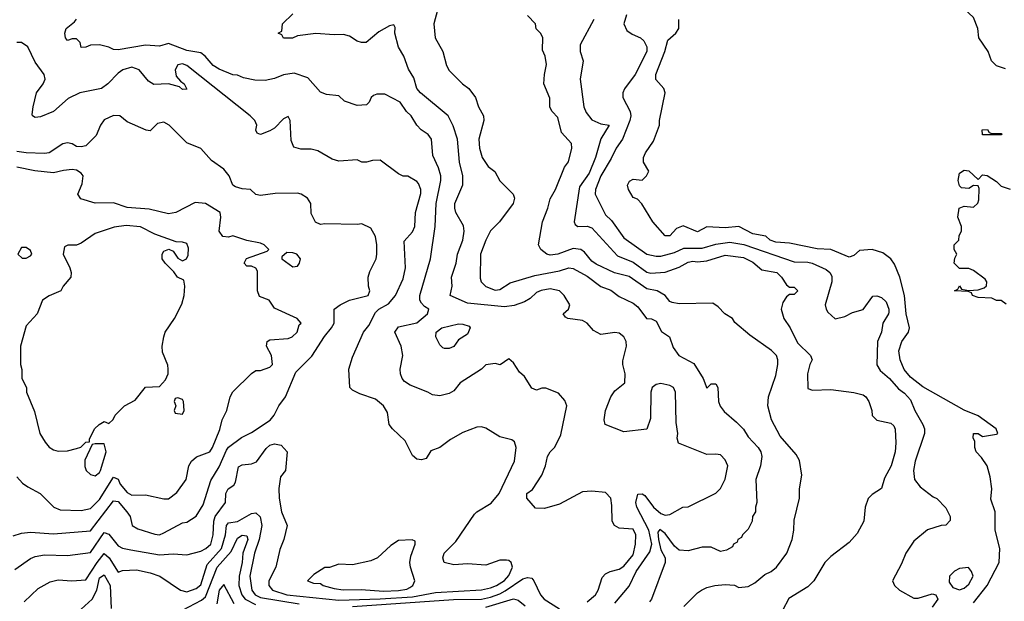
# Model space of a CAD drawing. Header units: inches. Extents: x 2348341 to 2479810, y 460419 to 613669.
# Tile 283 of 656: x 2352783 to 2357064, y 557161 to 559688. Entities that reach past the tile are written whole.
import ezdxf

# ---------------------------------------------------------------- set-up
doc = ezdxf.new("R2010")
doc.units = ezdxf.units.IN
doc.header["$MEASUREMENT"] = 0
doc.layers.add('C3555', color=7, linetype='Continuous')

msp = doc.modelspace()

# ---------------------------------------------------------------- linework, layer by layer
at = {"layer": 'C3555', "color": 2}
for points, elevation in [([(2357070, 559475.3), (2357030, 559488), (2357009.1, 559509.1), (2356994, 559550), (2356953.2, 559610), (2356948.7, 559650), (2356930, 559698), (2356890, 559735.3), (2356830.9, 559729.1), (2356810, 559735.3), (2356803.2, 559743.2), (2356799, 559750), (2356799, 559770), (2356808.4, 559811.6), (2356846, 559830), (2356846, 559850), (2356836.4, 559856.4), (2356834, 559870), (2356812.5, 559912.5), (2356792.5, 559932.5), (2356764, 559950), (2356759, 559970), (2356765.2, 559990), (2356772.1, 560000)], 62), ([(2355370, 557153.4), (2355432.5, 557227.5), (2355463.5, 557290), (2355523.3, 557376.7), (2355531.3, 557410), (2355518, 557470), (2355465.7, 557570), (2355461.1, 557590), (2355470, 557626.8), (2355490, 557627.7), (2355500.4, 557620.4), (2355538, 557570), (2355570, 557543), (2355590, 557536), (2355610, 557538), (2355666, 557570), (2355690, 557572), (2355810, 557631.3), (2355830, 557652), (2355850, 557692), (2355861.2, 557750), (2355850, 557775.3), (2355830, 557797.2), (2355810, 557801.2), (2355770, 557799), (2355648, 557848), (2355642, 557870), (2355644, 557890), (2355637.5, 557937.5), (2355634.5, 558070), (2355625.2, 558090), (2355610, 558099.5), (2355570, 558107.3), (2355550, 558102.9), (2355533.4, 558090), (2355526.4, 558070), (2355524.9, 557955.1), (2355510, 557908.7), (2355410, 557897.2), (2355329, 557929), (2355324, 557950), (2355329.3, 557990.7), (2355353.2, 558050), (2355370, 558076), (2355414, 558110), (2355416, 558150), (2355405.2, 558190), (2355405.6, 558205.6), (2355421.2, 558270), (2355419.3, 558290), (2355409.2, 558310), (2355390, 558326), (2355370, 558329.4), (2355310, 558320.7), (2355278.3, 558338.3), (2355250, 558369.3), (2355230, 558381.2), (2355166, 558390), (2355156.4, 558396.4), (2355146, 558410), (2355168.7, 558430), (2355175.3, 558450), (2355149.6, 558489.6), (2355129.6, 558509.6), (2355090, 558518.4), (2355050, 558511.6), (2355030, 558503.7), (2355003, 558477), (2354977.3, 558462.7), (2354933, 558447), (2354890, 558440.5), (2354730, 558456.4), (2354654, 558490), (2354662.7, 558530), (2354660.9, 558570), (2354680.9, 558630), (2354687, 558670), (2354709.3, 558730), (2354716, 558770), (2354712.5, 558792.5), (2354679, 558850), (2354674, 558870), (2354674, 558890), (2354709.3, 558970.7), (2354709.5, 559010), (2354695.6, 559070), (2354687, 559170), (2354667.3, 559227.3), (2354646, 559270), (2354526, 559370), (2354509.4, 559390), (2354495.9, 559435.9), (2354473.2, 559473.2), (2354452.7, 559530), (2354429.4, 559569.4), (2354414, 559630), (2354414.6, 559654.6), (2354410, 559666), (2354390, 559662), (2354344.5, 559635.5), (2354288.9, 559588.9), (2354268.9, 559588.9), (2354250, 559595.3), (2354216.5, 559616.5), (2354190, 559624), (2354150, 559622), (2354070, 559628.7), (2353990, 559618), (2353968.4, 559608.4), (2353930, 559608), (2353922, 559622), (2353906, 559630), (2353922, 559638), (2353926, 559670), (2353970, 559714)], 86), ([(2354599, 559730), (2354584, 559670), (2354589, 559610), (2354622, 559550), (2354639, 559490), (2354650, 559468), (2354708, 559410), (2354735.3, 559390), (2354764, 559350), (2354777.2, 559310), (2354799, 559270), (2354801.2, 559250), (2354779.3, 559170), (2354782.7, 559130), (2354794, 559090), (2354819, 559050), (2354849, 559029), (2354870, 558988), (2354928.7, 558930), (2354933.6, 558913.6), (2354929, 558890), (2354869.3, 558810), (2354829.7, 558770.3), (2354809.7, 558730.3), (2354786.6, 558670), (2354784.8, 558564.8), (2354789.6, 558549.6), (2354809.5, 558529.5), (2354850, 558512.7), (2354870, 558516), (2354915.6, 558544.4), (2355023, 558577), (2355130, 558596.9), (2355170, 558609.5), (2355190, 558607), (2355250, 558573.6), (2355309.7, 558529.7), (2355353, 558513), (2355390, 558486), (2355450, 558456), (2355470, 558441.2), (2355508, 558390), (2355530, 558388.7), (2355550, 558378), (2355573.6, 558333.6), (2355608, 558310), (2355624.7, 558264.7), (2355648.7, 558230), (2355714.2, 558194.2), (2355755.3, 558130), (2355770, 558088), (2355790, 558106), (2355810, 558106), (2355818, 558090), (2355822, 558030), (2355829.1, 558009.1), (2355845.6, 557985.6), (2355900.2, 557940.2), (2355929.3, 557909.3), (2355950, 557875.3), (2355994, 557830), (2356005.2, 557810), (2356009.2, 557790), (2356004, 557750), (2355984, 557690), (2355988.7, 557590), (2355982, 557570), (2355982, 557550), (2355968.7, 557530), (2355968, 557510), (2355950, 557474), (2355926, 557450), (2355922, 557438), (2355906, 557430), (2355902, 557418), (2355886, 557410), (2355882, 557398), (2355856.4, 557383.6), (2355830, 557378), (2355790, 557396), (2355750, 557396), (2355690, 557380.7), (2355650, 557382.8), (2355630, 557401), (2355590, 557455.8), (2355566.5, 557473.5), (2355558, 557462), (2355560.3, 557430), (2355570, 557385.2), (2355589.4, 557350), (2355589.4, 557330), (2355529.3, 557170), (2355521.2, 557158.8)], 82), ([(2355670, 557138), (2355730, 557198), (2355748, 557210), (2355770, 557221), (2355806, 557230), (2355850, 557234), (2355890.7, 557230.7), (2355910, 557221), (2355950, 557226), (2355978.6, 557241.4), (2356022.5, 557277.5), (2356050, 557290.8), (2356074, 557310), (2356119, 557370), (2356142, 557430), (2356149.1, 557470.9), (2356150, 557514), (2356174, 557610), (2356174, 557650), (2356184, 557710), (2356173.2, 557773.2), (2356159.3, 557799.3), (2356090, 557879), (2356052.3, 557950), (2356035.1, 558010), (2356038, 558050), (2356070, 558142), (2356079.3, 558190), (2356079.3, 558210), (2356073.2, 558230), (2356051.5, 558251.5), (2355957.5, 558317.5), (2355892.9, 558372.9), (2355882, 558390), (2355848.7, 558410), (2355820.2, 558440.2), (2355797.2, 558457.2), (2355650, 558454), (2355620.2, 558460.2), (2355610, 558464), (2355589.4, 558489.4), (2355555.3, 558510), (2355510, 558519.6), (2355432.1, 558572.1), (2355368.5, 558588.5), (2355290, 558625.6), (2355270, 558639.5), (2355238.7, 558678.7), (2355222, 558690), (2355190, 558693.6), (2355122, 558670), (2355090, 558665.1), (2355075.3, 558670), (2355049.4, 558689.4), (2355039, 558710), (2355055.6, 558810), (2355079.5, 558870), (2355089.6, 558910.4), (2355112.7, 558950), (2355152.3, 559047.7), (2355168.9, 559071.1), (2355184, 559130), (2355182, 559150), (2355138, 559198), (2355123.1, 559263.1), (2355098, 559290), (2355088.4, 559308.4), (2355087.3, 559347.3), (2355062, 559410), (2355064, 559450), (2355074, 559494), (2355068, 559530), (2355056.4, 559556.4), (2355058, 559610), (2355048.4, 559628.4), (2355028.4, 559648.4), (2355026, 559670), (2354990, 559706)], 78), ([(2355421.2, 559710), (2355409.2, 559670), (2355422, 559642), (2355445.6, 559625.6), (2355482, 559610), (2355496.6, 559596.6), (2355509.2, 559570), (2355509.2, 559550), (2355459.5, 559450), (2355411.9, 559388.1), (2355406, 559370), (2355406, 559350), (2355436.9, 559290), (2355439.6, 559270), (2355436.2, 559250), (2355403.6, 559170), (2355376.2, 559130), (2355355.1, 559084.9), (2355310, 559010.7), (2355286, 558950), (2355285.1, 558930), (2355330, 558841.2), (2355356.3, 558816.3), (2355410, 558741.2), (2355510, 558669.6), (2355550, 558660.7), (2355570, 558661.6), (2355630, 558677.4), (2355670, 558695.8), (2355750, 558696.4), (2355810, 558713.7), (2355870, 558722.3), (2355931.5, 558711.5), (2356150, 558635.8), (2356210, 558635.4), (2356229, 558630), (2356290, 558603.7), (2356306, 558590), (2356313.8, 558573.8), (2356314.5, 558550), (2356285.2, 558450), (2356289, 558430), (2356297.2, 558417.2), (2356328.9, 558388.9), (2356370, 558399), (2356404.5, 558415.5), (2356450, 558429), (2356492.7, 558487.3), (2356510, 558488), (2356530, 558482), (2356550, 558462), (2356562.7, 558430), (2356562, 558418), (2356561.2, 558410), (2356536, 558370), (2356529.4, 558330), (2356512.3, 558290), (2356509.4, 558189.4), (2356524.1, 558164.1), (2356565.2, 558130), (2356604.2, 558084.2), (2356630, 558066), (2356656.6, 558036.6), (2356674.5, 557990), (2356709.4, 557930), (2356717.2, 557910), (2356717.2, 557890), (2356676, 557770), (2356669.3, 557729.3), (2356674, 557690), (2356698, 557658), (2356754.6, 557614.6), (2356770, 557608), (2356810, 557568), (2356828.7, 557530), (2356828.4, 557511.6), (2356810, 557492), (2356790, 557491.3), (2356730, 557471.3), (2356670, 557422), (2356635.3, 557370), (2356616.5, 557323.5), (2356578, 557250), (2356586, 557230), (2356608, 557210), (2356670, 557175.3), (2356690, 557175.3), (2356750, 557194), (2356766, 557190), (2356775.3, 557170), (2356750, 557136)], 70), ([(2355250, 557158.4), (2355286.6, 557190), (2355298, 557210), (2355315.9, 557264.1), (2355330, 557280.7), (2355350, 557290.6), (2355390, 557300.7), (2355410, 557314), (2355450, 557362.8), (2355460.9, 557410), (2355462, 557450), (2355450, 557475.3), (2355390, 557479), (2355369.2, 557490), (2355359.3, 557510), (2355358, 557578), (2355352.7, 557610), (2355330, 557634), (2355270, 557639.7), (2355230, 557636.9), (2355130, 557582.7), (2355064.7, 557564.7), (2355025.2, 557565.2), (2354988, 557610), (2354988, 557630), (2355012.5, 557647.5), (2355053.2, 557710), (2355069.2, 557750), (2355077.2, 557790), (2355090, 557811.3), (2355109.3, 557830.7), (2355135.5, 557884.5), (2355162, 558010), (2355153.6, 558033.6), (2355125.6, 558065.6), (2355070, 558088), (2355052.7, 558087.3), (2355030, 558078), (2355010, 558088), (2354978, 558138), (2354956.4, 558156.4), (2354930, 558198), (2354910, 558215.3), (2354871.6, 558188.4), (2354850, 558194), (2354810, 558188.7), (2354790.6, 558169.4), (2354698, 558110), (2354670, 558075.3), (2354650, 558064), (2354610, 558054), (2354578, 558058), (2354558, 558070), (2354480.1, 558100.1), (2354456.2, 558116.2), (2354446, 558130), (2354438, 558150), (2354437, 558170), (2354449.2, 558230), (2354441.2, 558270), (2354413.2, 558330), (2354430, 558353.4), (2354510, 558370.8), (2354555.3, 558410), (2354562, 558430), (2354542.4, 558442.4), (2354530, 558457.2), (2354522.9, 558470), (2354522.4, 558490), (2354569.3, 558650), (2354589.7, 558790.3), (2354593, 558890), (2354614, 558990), (2354614.5, 559010), (2354604.1, 559044.1), (2354578.6, 559098.6), (2354573.2, 559170), (2354559, 559190), (2354529, 559210), (2354509.5, 559229.5), (2354485.2, 559270), (2354465.2, 559290), (2354437.2, 559330), (2354370, 559365.2), (2354335.3, 559364.7), (2354320.7, 559359.3), (2354311.3, 559350), (2354302, 559330), (2354290, 559318), (2354250, 559315.3), (2354194.6, 559334.6), (2354170, 559358), (2354116, 559364), (2354090, 559374), (2354035.5, 559435.5), (2353975.5, 559455.5), (2353930, 559449.3), (2353890, 559432.7), (2353850, 559423.7), (2353805.2, 559425.2), (2353755.3, 559435.3), (2353730, 559448), (2353710, 559448.7), (2353650, 559473.2), (2353624, 559490), (2353589.5, 559529.5), (2353570, 559544), (2353510, 559555.1), (2353430, 559585.2), (2353390, 559574), (2353330, 559578), (2353210, 559557.2), (2353190, 559559), (2353170, 559569), (2353130, 559579), (2353090, 559578), (2353070, 559568.7), (2353050, 559568), (2353046, 559590), (2353030, 559606), (2353010, 559606), (2352990, 559598), (2352982, 559610), (2352979, 559630), (2352984, 559650), (2353021.2, 559678.8), (2353029.5, 559690.5)], 90), ([(2355279, 559690), (2355220.1, 559579.9), (2355219.5, 559550), (2355232.7, 559510), (2355219.5, 559430), (2355235.1, 559310), (2355245.6, 559285.6), (2355270, 559253.2), (2355310, 559236), (2355346, 559230), (2355309.6, 559170.4), (2355286, 559090), (2355258.9, 559021.1), (2355217.4, 558962.6), (2355193.2, 558810), (2355198, 558798), (2355209.4, 558789.4), (2355250, 558791.8), (2355270, 558783.7), (2355381.8, 558661.8), (2355450, 558634.7), (2355510, 558591.6), (2355527, 558587), (2355590, 558591.5), (2355650, 558613.3), (2355690, 558635.1), (2355710, 558639.7), (2355730, 558636.9), (2355770, 558641.3), (2355850, 558665.6), (2355930, 558655.6), (2355970, 558634.5), (2356010, 558601.2), (2356075.3, 558590), (2356095.3, 558570), (2356116.4, 558536.4), (2356130, 558526), (2356150, 558526), (2356166, 558510), (2356150, 558494), (2356130, 558494), (2356116.4, 558483.6), (2356100.4, 558459.6), (2356094, 558430), (2356106, 558390), (2356132.7, 558350), (2356164.9, 558284.9), (2356222, 558230), (2356228, 558210), (2356218, 558190), (2356209, 558150), (2356210, 558086), (2356230, 558078), (2356310, 558082), (2356410, 558069), (2356450, 558059), (2356462, 558050), (2356475.3, 558030), (2356488, 557990), (2356488.9, 557968.9), (2356510, 557948), (2356570, 557935.3), (2356583.1, 557923.1), (2356588.9, 557908.9), (2356592.7, 557850), (2356589.3, 557810), (2356572.3, 557750), (2356543.2, 557696.8), (2356530, 557652), (2356490, 557626), (2356472.7, 557607.3), (2356459, 557570), (2356452.7, 557510), (2356424.8, 557455.2), (2356390, 557416), (2356310, 557356), (2356284, 557330), (2356235.3, 557250), (2356210, 557224.7), (2356126.8, 557173.2), (2356099, 557121)], 74), ([(2356930, 557154.4), (2356989.7, 557230), (2357041.3, 557330), (2357044.2, 557390), (2357025.1, 557470), (2357024.5, 557550), (2357005.6, 557605.6), (2357009.4, 557650), (2357002.5, 557702.5), (2356989.4, 557749.4), (2356965.6, 557785.6), (2356942, 557810), (2356935.3, 557830), (2356935.3, 557855.3), (2356928.4, 557871.6), (2356930, 557891), (2356950, 557891), (2356970, 557878), (2357030, 557886.8), (2357035.3, 557890), (2357028.7, 557910), (2356950, 557966.6), (2356890, 557992), (2356710, 558093.3), (2356655.5, 558135.5), (2356628.7, 558168.7), (2356611.6, 558210), (2356605.1, 558250), (2356618.4, 558290), (2356647.6, 558330), (2356651.3, 558350), (2356638, 558410), (2356629.6, 558490), (2356609.6, 558570), (2356586.6, 558626.6), (2356570, 558649.3), (2356535.3, 558675.3), (2356490, 558689.4), (2356434.8, 558685.2), (2356410, 558664), (2356390, 558657.2), (2356310, 558689.5), (2356250, 558692.7), (2356130, 558717), (2356070, 558721.6), (2356046, 558730), (2356027.3, 558747.3), (2355970, 558758), (2355910, 558789.4), (2355850, 558784.5), (2355771, 558789), (2355730, 558766.6), (2355667.1, 558792.9), (2355638.5, 558781.5), (2355610, 558749.2), (2355590, 558749.2), (2355535.3, 558810), (2355488.4, 558888.4), (2355468.7, 558908.7), (2355450, 558915.3), (2355429.3, 558950), (2355426, 558970), (2355433.6, 558986.4), (2355450, 558996), (2355490, 558991.3), (2355508.7, 559010), (2355518, 559030), (2355495.3, 559070), (2355495.3, 559090), (2355504, 559110), (2355538.9, 559161.1), (2355564, 559230), (2355564, 559250), (2355589.2, 559370), (2355584, 559390), (2355549.3, 559429.3), (2355549.5, 559450), (2355587.6, 559550), (2355600.9, 559599.1), (2355635.3, 559630), (2355648.7, 559650), (2355648.7, 559690)], 66), ([(2352761.2, 557298.8), (2352830, 557347.3), (2352850, 557356.3), (2352890, 557363), (2352990, 557360.5), (2353090, 557372.7), (2353150, 557460.5), (2353170, 557453.4), (2353210, 557402), (2353230, 557392.7), (2353265.1, 557385.1), (2353390, 557363), (2353450, 557368), (2353510, 557363), (2353570, 557378.4), (2353592.3, 557390), (2353613.3, 557410), (2353624.2, 557450), (2353626.2, 557510), (2353632, 557530), (2353677, 557590), (2353679.3, 557630), (2353689.2, 557650), (2353713.8, 557666.2), (2353720.7, 557679.3), (2353734.5, 557745.5), (2353750, 557754.9), (2353790, 557759.1), (2353812.9, 557767.1), (2353854.5, 557825.5), (2353870, 557839.1), (2353890, 557845.5), (2353919, 557839), (2353946, 557810), (2353938, 557730), (2353917.3, 557702.7), (2353908.7, 557651.3), (2353910.4, 557610), (2353920.7, 557550), (2353946, 557490), (2353930.5, 557429.5), (2353914, 557386), (2353896.3, 557310), (2353865.5, 557250), (2353865.5, 557230), (2353882, 557210), (2353944.7, 557190), (2354170, 557166.6), (2354350, 557171.6), (2354490, 557181.3), (2354590, 557199), (2354790, 557211.6), (2354830, 557220.2), (2354856.2, 557230), (2354890, 557252.2), (2354910, 557273.4), (2354925.1, 557310), (2354919.3, 557330), (2354910, 557338), (2354899.6, 557339.6), (2354870, 557339.6), (2354810, 557318.7), (2354730, 557324.5), (2354670, 557319.3), (2354628, 557330), (2354622, 557350), (2354628.7, 557370), (2354679.5, 557420.5), (2354760.1, 557539.9), (2354770, 557550.4), (2354832.6, 557587.4), (2354867.8, 557630), (2354934, 557770), (2354941.2, 557830), (2354934.6, 557854.6), (2354923.1, 557863.1), (2354870, 557876), (2354810, 557914), (2354790, 557919), (2354770, 557917.2), (2354710, 557894), (2354655.2, 557864.8), (2354610, 557829.2), (2354570, 557815.3), (2354550, 557782), (2354530, 557775.3), (2354510, 557779), (2354490, 557795.3), (2354458.7, 557858.7), (2354404, 557910), (2354389.5, 557929.5), (2354382, 557982), (2354364, 558010), (2354330, 558039), (2354262, 558062), (2354230, 558078), (2354218, 558090), (2354214, 558170), (2354230, 558222), (2354278, 558330), (2354300.1, 558359.9), (2354330, 558416), (2354344, 558430), (2354385.6, 558454.4), (2354417.2, 558490), (2354450, 558562), (2354460.9, 558610), (2354454.6, 558725.4), (2354490, 558766), (2354501.2, 558790), (2354504, 558850), (2354526.3, 558933.7), (2354526.6, 558950), (2354516.6, 558976.6), (2354510, 558985.2), (2354470, 559009), (2354450, 559009), (2354430, 559019), (2354350, 559078), (2354316.4, 559076.4), (2354290, 559068.7), (2354270, 559069), (2354250, 559079), (2354170, 559074), (2354142, 559082), (2354078.6, 559118.6), (2354050, 559125.2), (2354005.6, 559125.6), (2353974.6, 559134.6), (2353963.2, 559163.2), (2353959, 559250), (2353950, 559268), (2353930, 559258), (2353890, 559217.2), (2353870, 559205.2), (2353830, 559189), (2353815.3, 559195.3), (2353809, 559209), (2353813.2, 559230), (2353805.2, 559250), (2353785.2, 559270), (2353509, 559490), (2353490, 559496.9), (2353470, 559492), (2353458, 559470), (2353463.4, 559443.4), (2353481.4, 559421.4), (2353498, 559410), (2353510, 559386), (2353490, 559385.2), (2353477.2, 559397.2), (2353430, 559409.4), (2353366.3, 559406.3), (2353342, 559422), (2353302, 559470), (2353270, 559482.7), (2353231.3, 559470), (2353210, 559456), (2353166, 559410), (2353138, 559390), (2353044.7, 559370), (2352993.4, 559346.6), (2352930, 559289.2), (2352873.7, 559266.3), (2352850, 559264), (2352838, 559270), (2352836.4, 559276.4), (2352840.9, 559310), (2352856, 559370), (2352885.2, 559410), (2352894, 559430), (2352889.2, 559450), (2352850, 559504), (2352817.2, 559570), (2352790, 559589.2), (2352770, 559589.4)], 94), ([(2352754.8, 557445.2), (2352790, 557457.3), (2352830, 557462), (2352930, 557454.9), (2353090, 557468), (2353190, 557597.1), (2353210, 557595.5), (2353247.7, 557550), (2353262.8, 557530), (2353271.3, 557490), (2353295.9, 557475.9), (2353370, 557453), (2353390, 557450.6), (2353410, 557458), (2353490, 557502.8), (2353510, 557504.7), (2353549.5, 557530.5), (2353580.1, 557579.9), (2353614.3, 557685.7), (2353650, 557746), (2353681.6, 557818.4), (2353690, 557830.5), (2353747, 557873), (2353790, 557894.8), (2353871.4, 557948.6), (2353889.2, 557970), (2353909.5, 558010.5), (2353939, 558050), (2353983.6, 558156.4), (2354053.4, 558226.6), (2354108.3, 558311.7), (2354138.4, 558350), (2354149.6, 558370.4), (2354149.7, 558430.3), (2354176, 558450), (2354217.2, 558470), (2354297.2, 558490), (2354305.2, 558510), (2354299.3, 558530), (2354298, 558570), (2354305.4, 558594.6), (2354332.7, 558650), (2354336, 558670), (2354336, 558710), (2354330, 558746), (2354310, 558782), (2354270, 558802), (2354250, 558799), (2354110, 558802), (2354090, 558798), (2354068.9, 558808.9), (2354050, 558846), (2354048, 558890), (2354033.6, 558913.6), (2354006, 558930), (2353990, 558934), (2353893.6, 558933.6), (2353830, 558924), (2353809.1, 558929.1), (2353786, 558950), (2353750, 558953.2), (2353721.5, 558961.5), (2353709.5, 558969.5), (2353692.7, 559010), (2353670, 559039.3), (2353616.2, 559076.2), (2353570, 559129.3), (2353510, 559154), (2353432.7, 559230), (2353410, 559242.7), (2353382, 559238), (2353350, 559206), (2353332, 559208), (2353250, 559244), (2353218, 559270), (2353190, 559272.7), (2353150, 559253.2), (2353134, 559230), (2353114.6, 559185.4), (2353070, 559140.9), (2353050, 559136), (2353030, 559137.2), (2353010, 559149.2), (2352990, 559154), (2352970, 559149.2), (2352911, 559110), (2352890, 559107.6), (2352810.4, 559109.6), (2352770, 559115.6)], 98), ([(2352770, 557702), (2352794.8, 557674.8), (2352818, 557658), (2352872, 557630), (2352930.9, 557570.9), (2352958, 557558), (2353050, 557556.4), (2353090, 557563.8), (2353130, 557603), (2353190, 557700.7), (2353210, 557691.3), (2353219.5, 557670), (2353250, 557634.4), (2353270, 557622.4), (2353330, 557623.8), (2353410, 557606), (2353430, 557606), (2353466.3, 557633.7), (2353506, 557690), (2353517.6, 557750), (2353530, 557770.8), (2353551.5, 557788.5), (2353609.5, 557810.5), (2353620.9, 557830), (2353652.4, 557907.6), (2353663.6, 557950), (2353683.7, 557990), (2353697.2, 558050), (2353710, 558071.3), (2353790, 558151.3), (2353810, 558164.7), (2353830, 558164.7), (2353870, 558178), (2353882, 558190), (2353877.2, 558230), (2353855.3, 558270), (2353858, 558290), (2353870, 558298), (2353950, 558302.8), (2353968, 558310), (2353988.7, 558330), (2353998, 558362), (2354006, 558370), (2353988.7, 558390), (2353890, 558435.3), (2353868, 558470), (2353825.4, 558485.4), (2353817, 558510), (2353816, 558596), (2353809, 558609), (2353790, 558618), (2353770, 558618), (2353758, 558630), (2353769.1, 558650.9), (2353858, 558682), (2353866, 558690), (2353846, 558710), (2353830, 558718), (2353770, 558728.7), (2353710, 558748.7), (2353690, 558744), (2353666, 558746), (2353649.2, 558770), (2353657.2, 558830), (2353654, 558850), (2353590, 558889.4), (2353545.5, 558894.5), (2353462, 558850), (2353430, 558844.5), (2353344.8, 558864.8), (2353250, 558871.8), (2353190, 558892), (2353110, 558891.6), (2353048.7, 558910), (2353035.3, 558930), (2353054.6, 558974.6), (2353059, 559010), (2353050, 559022), (2353030, 559034), (2353010, 559037.2), (2352973.2, 559033.2), (2352930, 559022.7), (2352848.1, 559031.9), (2352770, 559047.6)], 102), ([(2357072.9, 558452.9), (2357050, 558468.7), (2357030, 558468.7), (2357010, 558478), (2356950, 558482), (2356926, 558490), (2356922, 558502), (2356907.3, 558507.3), (2356848, 558510), (2356862, 558518), (2356870, 558532), (2356878, 558518), (2356910, 558512), (2356950, 558514), (2356976.4, 558523.6), (2356987.3, 558532.7), (2356988, 558550), (2356980.4, 558560.4), (2356930, 558598), (2356910, 558608), (2356870, 558608), (2356846, 558630), (2356848.4, 558651.6), (2356858, 558670), (2356846, 558690), (2356846, 558710), (2356866, 558730), (2356868, 558750), (2356878, 558770), (2356878, 558790), (2356862, 558830), (2356868, 558870), (2356890, 558878), (2356930, 558874), (2356948.4, 558891.6), (2356954, 558906), (2356955.3, 558955.3), (2356950, 558966), (2356930, 558968), (2356910, 558955.3), (2356878, 558958), (2356870, 558966), (2356864, 558990), (2356870, 559022), (2356890, 559034), (2356910, 559032), (2356950, 558994), (2356970, 559014), (2356990, 559012), (2357030, 558984.7), (2357050, 558964.7), (2357090, 558952)], 62), ([(2352801.5, 557158.5), (2352862.5, 557217.5), (2352914.8, 557245.2), (2352950, 557254), (2353009.3, 557250.7), (2353070, 557254.8), (2353119.1, 557330), (2353150, 557368.2), (2353172, 557350), (2353210, 557288.2), (2353230, 557295.5), (2353290, 557298), (2353350, 557284.9), (2353391.3, 557270), (2353482, 557210), (2353510, 557202), (2353550, 557217.1), (2353570, 557233.4), (2353598.4, 557321.6), (2353659.8, 557390), (2353676.8, 557450), (2353682, 557490), (2353690, 557502.8), (2353730, 557508.5), (2353790, 557542.8), (2353810, 557546), (2353827.9, 557527.9), (2353835.8, 557490), (2353823.9, 557430), (2353803.1, 557370), (2353783.1, 557270), (2353792, 557210), (2353806.7, 557190), (2353830, 557178), (2353998, 557150)], 90), ([(2353490, 557122.7), (2353573.2, 557166.8), (2353590, 557180.5), (2353641.5, 557310), (2353702, 557378), (2353730, 557435.5), (2353750, 557448), (2353770, 557446), (2353775.3, 557430), (2353752.7, 557370), (2353750.2, 557330), (2353736.9, 557270), (2353736.1, 557230), (2353748.9, 557190), (2353762.6, 557170), (2353807.5, 557147.5)], 86), ([(2353050, 557126.4), (2353097.8, 557170), (2353117.4, 557210), (2353130, 557262.8), (2353150, 557275.5), (2353175.6, 557230), (2353180.7, 557130)], 86), ([(2354230, 557138.5), (2354669.4, 557169.4), (2354790, 557170.2), (2354830, 557178.6), (2354870, 557194.2), (2354893.9, 557206.1), (2354970, 557259.3), (2354990, 557264), (2355010, 557261), (2355018.8, 557250), (2355046.8, 557190), (2355062.8, 557170), (2355130, 557129)], 90), ([(2353715.8, 557150), (2353670, 557234), (2353649.7, 557210), (2353639.7, 557150)], 82), ([(2354810, 557136), (2354930, 557172), (2354950, 557166), (2354980.9, 557140.9)], 86)]:
    msp.add_lwpolyline(points, dxfattribs=dict(at, elevation=elevation))
for points, elevation in [([(2357010, 559194), (2357050, 559194), (2357054, 559190), (2357050, 559188), (2356970, 559188), (2356968, 559210), (2356991.1, 559211.1), (2356998, 559198)], 62), ([(2353246.2, 558793.8), (2353193.7, 558786.3), (2353110, 558759), (2353050, 558717.2), (2353030, 558709), (2352992, 558708), (2352978, 558702), (2352972, 558670), (2353001, 558610), (2353006, 558590), (2353004.7, 558570), (2352972, 558530), (2352962, 558510), (2352910, 558488.7), (2352882, 558470), (2352858, 558410), (2352810, 558358), (2352786, 558270), (2352786, 558190), (2352791.6, 558168.4), (2352792, 558130), (2352812, 558090), (2352812, 558070), (2352846.4, 557986.4), (2352870.8, 557890), (2352892.8, 557852.8), (2352910.5, 557830.5), (2352930, 557818.8), (2352950, 557814), (2352990, 557814.8), (2353030, 557824.7), (2353048.9, 557831.1), (2353070, 557852), (2353086, 557854), (2353086, 557866), (2353108, 557910), (2353128, 557930), (2353150, 557942), (2353170, 557934), (2353188.4, 557951.6), (2353198, 557970), (2353238, 558010), (2353284.7, 558035.3), (2353330, 558092), (2353390, 558094), (2353416.4, 558123.6), (2353428, 558150), (2353428, 558170), (2353427.3, 558187.3), (2353404, 558244), (2353402.7, 558270), (2353409.3, 558310), (2353415.1, 558330), (2353455.1, 558390), (2353487.2, 558452.8), (2353498, 558490), (2353500.9, 558530), (2353496, 558556), (2353468.7, 558570), (2353452.7, 558592.7), (2353415.3, 558630), (2353402, 558650), (2353402, 558670), (2353410, 558682), (2353431.3, 558691.3), (2353450, 558682), (2353470, 558652), (2353490, 558641), (2353508, 558650), (2353514.8, 558665.2), (2353516, 558696), (2353510, 558715.3), (2353490, 558722), (2353463.1, 558723.1), (2353370, 558756), (2353308, 558788)], 106), ([(2352810, 558698), (2352790, 558698), (2352774, 558670), (2352792.7, 558652.7), (2352810, 558652), (2352830, 558662), (2352835.3, 558670), (2352830, 558686)], 106), ([(2353943.5, 558676.5), (2353922, 558658), (2353922, 558650), (2353970, 558614.8), (2353990, 558618), (2353999, 558630), (2354004, 558650), (2353988, 558670), (2353970, 558676)], 102), ([(2354630, 558259), (2354623.2, 558263.2), (2354610, 558275.3), (2354592.7, 558310), (2354593.2, 558330), (2354618, 558350), (2354690, 558366.8), (2354710, 558366), (2354736.8, 558356.8), (2354741, 558350), (2354730, 558322), (2354690, 558298), (2354670, 558269), (2354650, 558259)], 86), ([(2353470, 558046), (2353458, 558042), (2353454, 558030), (2353462, 558010), (2353454, 557990), (2353458, 557978), (2353490, 557974), (2353498, 557990), (2353495.3, 558030), (2353490, 558038)], 106), ([(2353150, 557846), (2353110, 557846), (2353098, 557842), (2353066, 557774), (2353066.4, 557746.4), (2353072, 557730), (2353090, 557712), (2353110, 557706.8), (2353130, 557721), (2353134.5, 557730), (2353159, 557810)], 106), ([(2354488.7, 557428.7), (2354430, 557425.2), (2354395.9, 557404.1), (2354338, 557350), (2354310, 557337.2), (2354230, 557319), (2354170, 557322), (2354130, 557308.7), (2354110, 557308), (2354062, 557278), (2354034, 557250), (2354059.6, 557239.6), (2354090, 557238), (2354102, 557230), (2354150, 557216.3), (2354189.3, 557210.7), (2354267.3, 557212.7), (2354364.7, 557204.7), (2354430, 557207.8), (2354466.2, 557213.8), (2354479.3, 557220.7), (2354492.3, 557230), (2354500.7, 557250), (2354481.6, 557310), (2354479.6, 557330), (2354482.7, 557357.3), (2354502, 557410), (2354502, 557422)], 98), ([(2356908.7, 557308.7), (2356870, 557304), (2356847.5, 557292.5), (2356826, 557270), (2356824.7, 557244.7), (2356841, 557221), (2356870, 557211), (2356890, 557218.8), (2356910, 557236), (2356929, 557270), (2356922, 557290)], 70)]:
    msp.add_lwpolyline(points, close=True, dxfattribs=dict(at, elevation=elevation))

doc.saveas('drawing.dxf')
